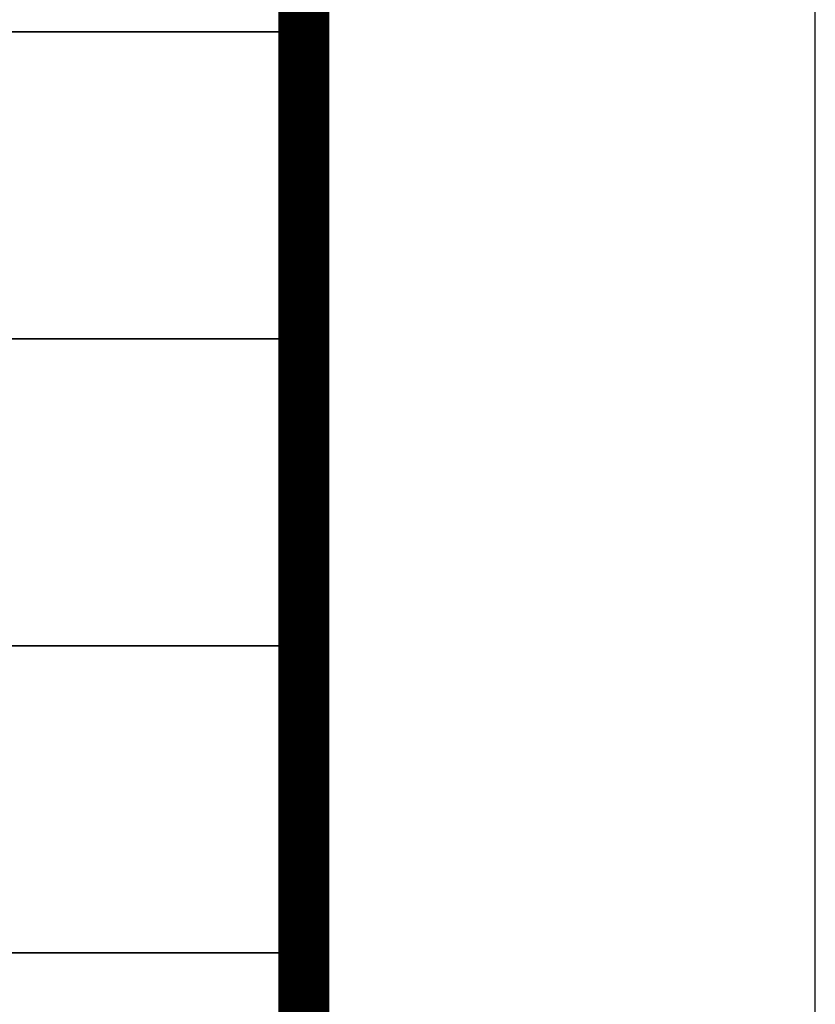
# Model space of a CAD drawing. Extents: x 797781 to 1255204, y 21234 to 1024248.
# Tile 828 of 1056: x 1187432 to 1188209, y 508764 to 509726. Entities that reach past the tile are written whole.
import ezdxf

# ---------------------------------------------------------------- set-up
doc = ezdxf.new("R2010")
doc.units = 0
doc.header["$LTSCALE"] = 1000
doc.header["$MEASUREMENT"] = 0
doc.layers.add('230303生产综合楼-平面图_t8$0$图框', color=4, linetype='Continuous', lineweight=35)
doc.layers.add('PUB_TITLE', color=4, linetype='Continuous')

# ---------------------------------------------------------------- blocks, each defined once
blk = doc.blocks.new('230303生产综合楼-平面图_t8$0$图签')
at = {"layer": '230303生产综合楼-平面图_t8$0$图框', "color": 4}
for p, q in [((-4000, 11300), (0, 11300)), ((-4000, 10700), (0, 10700)), ((-4000, 10100), (0, 10100)), ((-4000, 9500), (0, 9500))]:
    blk.add_line(p, q, dxfattribs=at)

msp = doc.modelspace()

# ---------------------------------------------------------------- linework, layer by layer
at = {"layer": 'PUB_TITLE'}
msp.add_lwpolyline([(1146159.42, 503563.08), (1188209.42, 503563.08), (1188209.42, 533263.08), (1146159.42, 533263.08)], close=True, dxfattribs=at)
at = {"layer": 'PUB_TITLE', "const_width": 50}
msp.add_lwpolyline([(1147409.42, 504063.08), (1187709.42, 504063.08), (1187709.42, 532763.08), (1147409.42, 532763.08)], close=True, dxfattribs=at)

# ---------------------------------------------------------------- block references
at = {"xscale": 0.5, "yscale": 0.5, "zscale": 0.5}
msp.add_blockref('230303生产综合楼-平面图_t8$0$图签', (1187718.51, 504064.1), dxfattribs=at)

doc.saveas('drawing.dxf')
